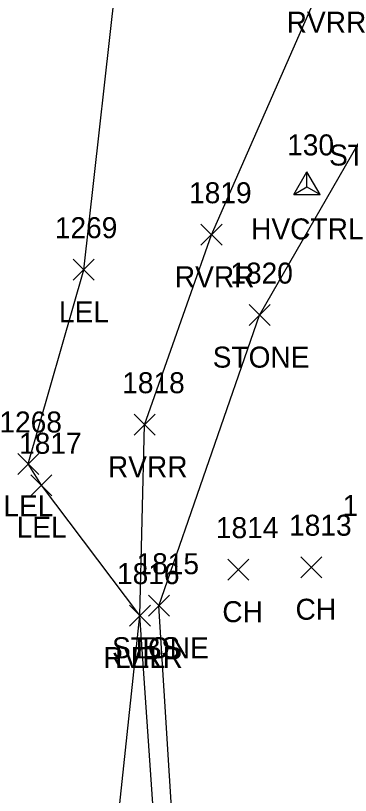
# Model space of a CAD drawing. Extents: x 1545627 to 1546562, y 571176 to 576667.
# Drawn here: x 1546060.7 to 1546092.5, y 572056.2 to 572130.5 of the extents above; entities that cross this region are included whole.
import ezdxf

# ---------------------------------------------------------------- set-up
doc = ezdxf.new("R2010")
doc.units = 0
for name, color, linetype in [('C_A', 7, 'Continuous'), ('C_I', 7, 'Continuous'), ('CPSM', 7, 'Continuous'), ('L_A', 7, 'Continuous'), ('L_I', 7, 'Continuous'), ('L_TIC', 7, 'Continuous'), ('LARO', 7, 'Continuous'), ('LASF', 7, 'Continuous'), ('LAWE', 7, 'Continuous'), ('LELB', 7, 'Continuous')]:
    doc.layers.add(name, color=color, linetype=linetype)

msp = doc.modelspace()

# ---------------------------------------------------------------- linework, layer by layer
at = {"layer": 'CPSM'}
for p, q in [((1546087.155, 572113.47), (1546088.405, 572115.635)), ((1546089.655, 572113.47), (1546088.405, 572115.635)), ((1546088.406, 572114.191), (1546088.405, 572115.635)), ((1546087.155, 572113.47), (1546088.406, 572114.191)), ((1546088.406, 572114.191), (1546088.406, 572114.191)), ((1546088.406, 572114.191), (1546089.655, 572113.47)), ((1546087.155, 572113.47), (1546089.655, 572113.47))]:
    msp.add_line(p, q, dxfattribs=at)
at = {"layer": 'L_TIC'}
for points in [[(1546078.326, 572108.636), (1546080.326, 572110.636)], [(1546080.326, 572108.636), (1546078.326, 572110.636)], [(1546066.167, 572105.309), (1546068.167, 572107.309)], [(1546068.167, 572105.309), (1546066.167, 572107.309)], [(1546082.898, 572100.982), (1546084.898, 572102.982)], [(1546084.898, 572100.982), (1546082.898, 572102.982)], [(1546071.957, 572090.545), (1546073.957, 572092.545)], [(1546073.957, 572090.545), (1546071.957, 572092.545)], [(1546060.883, 572086.807), (1546062.883, 572088.807)], [(1546062.883, 572086.807), (1546060.883, 572088.807)], [(1546062.142, 572084.778), (1546064.142, 572086.778)], [(1546064.142, 572084.778), (1546062.142, 572086.778)], [(1546087.835, 572076.973), (1546089.835, 572078.973)], [(1546089.835, 572076.973), (1546087.835, 572078.973)], [(1546080.869, 572076.743), (1546082.869, 572078.743)], [(1546082.869, 572076.743), (1546080.869, 572078.743)], [(1546073.317, 572073.312), (1546075.317, 572075.312)], [(1546075.317, 572073.312), (1546073.317, 572075.312)], [(1546073.317, 572073.312), (1546075.317, 572075.312)], [(1546075.317, 572073.312), (1546073.317, 572075.312)], [(1546071.514, 572072.367), (1546073.514, 572074.367)], [(1546073.514, 572072.367), (1546071.514, 572074.367)], [(1546071.514, 572072.367), (1546073.514, 572074.367)], [(1546073.514, 572072.367), (1546071.514, 572074.367)]]:
    msp.add_lwpolyline(points, dxfattribs=at)
at = {"layer": 'LARO'}
for points in [[(1546061.883, 572087.807), (1546067.167, 572106.309), (1546070.631, 572137.244), (1546070.361, 572157.283), (1546064.88, 572171.542), (1546050.761, 572183.336), (1546053.433, 572202.659), (1546054.722, 572244.862), (1546049.254, 572294.685), (1546045.283, 572306.416), (1546036.985, 572305.382)], [(1546063.142, 572085.778), (1546061.883, 572087.807)], [(1546090.217, 571893.115), (1546091.346, 571950.483), (1546086.619, 571960.2), (1546079.438, 571966.947), (1546072.29, 571971.504), (1546074.853, 571984.992), (1546068.68, 572037.281), (1546072.514, 572073.367), (1546063.142, 572085.778)]]:
    msp.add_lwpolyline(points, dxfattribs=at)
at = {"layer": 'LASF'}
msp.add_lwpolyline([(1546074.317, 572074.312), (1546083.898, 572101.982), (1546094.969, 572121.224), (1546104.126, 572137.177), (1546113.296, 572144.226), (1546125.844, 572159.216), (1546132.956, 572179.003), (1546140.457, 572188.687), (1546136.759, 572192.153)], dxfattribs=at)
at = {"layer": 'LAWE'}
msp.add_lwpolyline([(1546079.438, 571966.947), (1546077.788, 571985.488), (1546075.176, 572034.738), (1546072.514, 572073.367), (1546072.957, 572091.545), (1546079.326, 572109.636), (1546089.965, 572133.875), (1546098.205, 572146.168), (1546103.269, 572146.803), (1546106.386, 572149.622), (1546130.143, 572181.263), (1546136.759, 572192.153), (1546140.729, 572200.768), (1546161.621, 572243.317), (1546187.565, 572282.786), (1546232.645, 572334.154), (1546255.297, 572360.235), (1546268.959, 572391.116)], dxfattribs=at)
at = {"layer": 'LELB'}
msp.add_lwpolyline([(1546086.619, 571960.2), (1546080.581, 571984.869), (1546076.818, 572034.333), (1546074.317, 572074.312)], dxfattribs=at)

# ---------------------------------------------------------------- texts
at = {"layer": 'C_A'}
msp.add_text('HVCTRL', height=2, dxfattribs=at).set_placement((1546083.098, 572109.191))
at = {"layer": 'C_I'}
msp.add_text('130', height=2, dxfattribs=at).set_placement((1546086.524, 572117.191))
at = {"layer": 'L_A'}
for s, p in [('RVRR', (1546086.477, 572128.875)), ('STONE', (1546090.513, 572116.224)), ('RVRR', (1546075.838, 572104.636)), ('LEL', (1546064.805, 572101.309)), ('STONE', (1546079.441, 572096.982)), ('RVRR', (1546069.469, 572086.545)), ('LEL', (1546059.521, 572082.807)), ('LEL', (1546060.78, 572080.778)), ('CH', (1546080.357, 572072.743)), ('CH', (1546087.323, 572072.973)), ('STONE', (1546069.86, 572069.312)), ('BS', (1546072.758, 572069.312)), ('RVRR', (1546069.026, 572068.367)), ('LEL', (1546070.152, 572068.367))]:
    msp.add_text(s, height=2, dxfattribs=at).set_placement(p)
at = {"layer": 'L_I'}
for s, p in [('1819', (1546077.192, 572112.636)), ('1269', (1546064.419, 572109.309)), ('1820', (1546081.119, 572104.982)), ('1818', (1546070.831, 572094.545)), ('1268', (1546059.143, 572090.807)), ('1817', (1546061.016, 572088.778)), ('1812', (1546091.793, 572082.853)), ('1814', (1546079.743, 572080.743)), ('1813', (1546086.709, 572080.973)), ('1815', (1546072.191, 572077.312)), ('1815', (1546072.191, 572077.312)), ('1816', (1546070.333, 572076.367)), ('1816', (1546070.333, 572076.367))]:
    msp.add_text(s, height=2, dxfattribs=at).set_placement(p)

doc.saveas('drawing.dxf')
